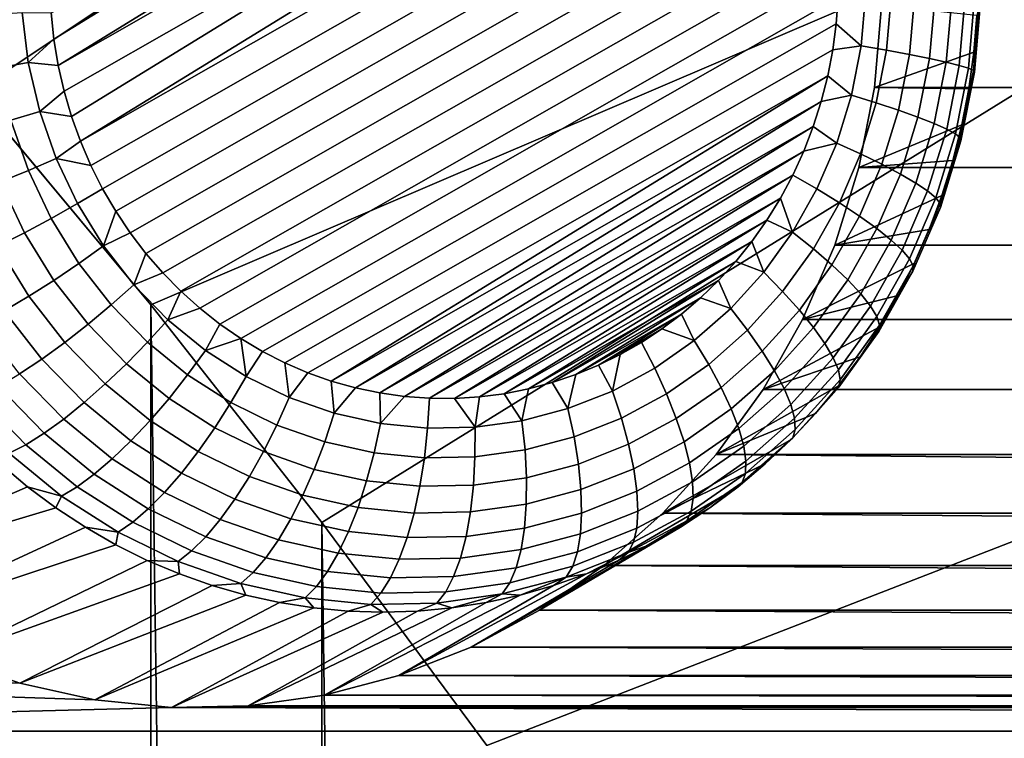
# Model space of a CAD drawing. Header units: metres. Extents: x -22 to 239, y -22 to 22.
# Tile 297 of 325: x 216.237 to 217.6, y 8.05 to 9.044. Entities that reach past the tile are written whole.
import ezdxf

# ---------------------------------------------------------------- set-up
doc = ezdxf.new("R2010")
doc.units = ezdxf.units.M
doc.layers.add('solid_10_151_033_XXX', color=7, linetype='CONTINUOUS')

msp = doc.modelspace()

# ---------------------------------------------------------------- linework, layer by layer
at = {"layer": 'solid_10_151_033_XXX'}
for points in [[(218.228439, 10.311656, 229.058487), (215.920288, 9.229296, 230.346756), (216.173325, 8.943561, 230.438858)], [(218.764389, 9.653443, 229.253571), (218.228439, 10.311656, 229.058487), (216.173325, 8.943561, 230.438858), (216.418396, 8.649867, 230.528046)], [(218.764389, 9.653443, 229.253571), (216.418396, 8.649867, 230.528046), (216.65509, 8.348662, 230.614197)], [(219.26416, 8.963725, 229.435471), (218.764389, 9.653443, 229.253571), (216.65509, 8.348662, 230.614197), (216.883301, 8.04014, 230.697266)], [(216.284103, 9.017277, 184.506699), (216.280212, 9.053733, 184.50528), (217.134872, 9.578835, 184.816345), (217.162598, 9.55702, 184.826431)], [(216.290161, 8.981152, 184.508896), (216.284103, 9.017277, 184.506699), (217.162598, 9.55702, 184.826431), (217.188965, 9.533383, 184.836029)], [(216.290161, 8.981152, 184.508896), (217.188965, 9.533383, 184.836029), (217.213882, 9.508027, 184.845108)], [(216.290161, 8.981152, 184.508896), (217.213882, 9.508027, 184.845108), (217.237259, 9.481037, 184.853607), (216.29834, 8.945511, 184.511871)], [(216.308609, 8.910478, 184.51561), (216.29834, 8.945511, 184.511871), (217.237259, 9.481037, 184.853607)], [(216.320938, 8.876229, 184.520096), (216.308609, 8.910478, 184.51561), (217.237259, 9.481037, 184.853607), (217.258957, 9.452551, 184.861511)], [(216.320938, 8.876229, 184.520096), (217.258957, 9.452551, 184.861511), (217.278915, 9.422686, 184.868774)], [(216.320938, 8.876229, 184.520096), (217.278915, 9.422686, 184.868774), (217.297073, 9.391533, 184.875381), (216.335266, 8.842899, 184.525314)], [(216.335266, 8.842899, 184.525314), (217.297073, 9.391533, 184.875381), (217.313354, 9.359222, 184.881302), (216.351532, 8.81059, 184.531235)], [(216.351532, 8.81059, 184.531235), (217.313354, 9.359222, 184.881302), (217.327682, 9.325892, 184.88652), (216.36969, 8.779436, 184.537842)], [(216.36969, 8.779436, 184.537842), (217.327682, 9.325892, 184.88652), (217.340012, 9.291645, 184.891006), (216.389664, 8.749571, 184.545105)], [(216.389664, 8.749571, 184.545105), (217.340012, 9.291645, 184.891006), (217.350281, 9.256611, 184.894745), (216.411362, 8.721085, 184.553009)], [(216.411362, 8.721085, 184.553009), (217.350281, 9.256611, 184.894745), (217.358459, 9.22097, 184.89772), (216.434738, 8.694096, 184.561523)], [(216.434738, 8.694096, 184.561523), (217.358459, 9.22097, 184.89772), (217.364502, 9.184846, 184.899933), (216.459656, 8.668739, 184.570587)], [(216.459656, 8.668739, 184.570587), (217.364502, 9.184846, 184.899933), (217.368408, 9.148389, 184.901337), (216.486023, 8.645102, 184.580185)], [(216.486023, 8.645102, 184.580185), (217.368408, 9.148389, 184.901337), (217.370117, 9.111799, 184.901978), (216.513748, 8.623286, 184.590271)], [(216.513748, 8.623286, 184.590271), (217.370117, 9.111799, 184.901978), (217.369675, 9.075193, 184.90181), (216.542664, 8.603405, 184.6008)], [(217.367065, 9.038705, 184.900864), (217.369675, 9.075193, 184.90181), (217.407745, 9.07779, 184.918716), (217.401627, 9.008303, 184.916489)], [(217.401627, 9.008303, 184.916489), (217.407745, 9.07779, 184.918716), (217.443268, 9.076258, 184.940872), (217.436752, 9.002193, 184.938507)], [(216.542664, 8.603405, 184.6008), (217.369675, 9.075193, 184.90181), (217.367065, 9.038705, 184.900864), (216.572678, 8.585514, 184.611725)], [(225.410034, 9.06338, 188.892441), (225.419968, 8.950665, 188.896042), (217.419846, 8.950665, 185.984253), (217.429779, 9.06338, 185.987854)], [(217.55748, 8.999319, 185.233978), (217.561661, 9.050104, 185.235504), (217.429779, 9.06338, 185.987854), (217.419846, 8.950665, 185.984253)], [(217.436752, 9.002193, 184.938507), (217.443268, 9.076258, 184.940872), (217.475372, 9.074785, 184.967773), (217.468445, 8.996324, 184.965256)], [(217.468445, 8.996324, 184.965256), (217.475372, 9.074785, 184.967773), (217.503403, 9.073401, 184.998871), (217.496124, 8.990808, 184.996216)], [(217.496124, 8.990808, 184.996216), (217.503403, 9.073401, 184.998871), (217.526825, 9.072133, 185.033585), (217.519211, 8.985754, 185.030807)], [(217.519211, 8.985754, 185.030807), (217.526825, 9.072133, 185.033585), (217.545197, 9.071006, 185.071228), (217.537277, 8.98126, 185.068344)], [(217.537277, 8.98126, 185.068344), (217.545197, 9.071006, 185.071228), (217.558136, 9.070041, 185.111053), (217.549973, 8.977414, 185.108078)], [(217.549973, 8.977414, 185.108078), (217.558136, 9.070041, 185.111053), (217.565399, 9.069258, 185.152313), (217.557037, 8.974291, 185.149261)], [(217.557037, 8.974291, 185.149261), (217.565399, 9.069258, 185.152313), (217.566864, 9.06867, 185.194168), (217.558334, 8.971951, 185.191071)], [(217.558334, 8.971951, 185.191071), (217.566864, 9.06867, 185.194168), (217.561661, 9.050104, 185.235504), (217.55748, 8.999319, 185.233978)], [(216.240128, 9.054552, 184.493744), (216.248688, 8.985356, 184.496857), (216.207886, 8.977736, 184.491226), (216.198761, 9.051489, 184.487915)], [(216.248688, 8.985356, 184.496857), (216.240128, 9.054552, 184.493744), (216.280212, 9.053733, 184.50528), (216.284103, 9.017277, 184.506699)], [(216.572678, 8.585514, 184.611725), (217.367065, 9.038705, 184.900864), (217.362305, 9.002486, 184.899124), (216.603683, 8.569678, 184.623001)], [(217.362305, 9.002486, 184.899124), (217.367065, 9.038705, 184.900864), (217.401627, 9.008303, 184.916489)], [(216.248688, 8.985356, 184.496857), (216.284103, 9.017277, 184.506699), (216.290161, 8.981152, 184.508896)], [(216.603683, 8.569678, 184.623001), (217.362305, 9.002486, 184.899124), (217.355408, 8.966642, 184.896606), (216.635529, 8.555958, 184.634598)], [(217.355408, 8.966642, 184.896606), (217.362305, 9.002486, 184.899124), (217.401627, 9.008303, 184.916489), (217.388229, 8.939981, 184.911621)], [(217.388229, 8.939981, 184.911621), (217.401627, 9.008303, 184.916489), (217.436752, 9.002193, 184.938507), (217.42247, 8.929373, 184.933304)], [(217.550537, 8.948878, 185.231445), (217.55748, 8.999319, 185.233978), (217.419846, 8.950665, 185.984253)], [(217.42247, 8.929373, 184.933304), (217.436752, 9.002193, 184.938507), (217.468445, 8.996324, 184.965256), (217.453323, 8.91918, 184.959747)], [(217.453323, 8.91918, 184.959747), (217.468445, 8.996324, 184.965256), (217.496124, 8.990808, 184.996216), (217.480194, 8.909602, 184.990433)], [(217.558334, 8.971951, 185.191071), (217.55748, 8.999319, 185.233978), (217.550537, 8.948878, 185.231445)], [(216.248688, 8.985356, 184.496857), (216.264481, 8.917616, 184.502609), (216.224701, 8.905535, 184.49736), (216.207886, 8.977736, 184.491226)], [(216.264481, 8.917616, 184.502609), (216.248688, 8.985356, 184.496857), (216.290161, 8.981152, 184.508896), (216.29834, 8.945511, 184.511871)], [(217.480194, 8.909602, 184.990433), (217.496124, 8.990808, 184.996216), (217.519211, 8.985754, 185.030807), (217.502563, 8.900826, 185.02475)], [(217.502563, 8.900826, 185.02475), (217.519211, 8.985754, 185.030807), (217.537277, 8.98126, 185.068344), (217.519974, 8.893022, 185.062042)], [(217.519974, 8.893022, 185.062042), (217.537277, 8.98126, 185.068344), (217.549973, 8.977414, 185.108078), (217.53212, 8.886343, 185.101593)], [(217.53212, 8.886343, 185.101593), (217.549973, 8.977414, 185.108078), (217.557037, 8.974291, 185.149261), (217.538727, 8.880919, 185.142593)], [(217.538727, 8.880919, 185.142593), (217.557037, 8.974291, 185.149261), (217.558334, 8.971951, 185.191071), (217.539688, 8.876857, 185.18428)], [(217.539688, 8.876857, 185.18428), (217.558334, 8.971951, 185.191071), (217.550537, 8.948878, 185.231445), (217.540848, 8.898952, 185.227921)], [(216.668152, 8.544394, 184.646469), (216.635529, 8.555958, 184.634598), (217.355408, 8.966642, 184.896606)], [(216.668152, 8.544394, 184.646469), (217.355408, 8.966642, 184.896606), (217.34639, 8.931278, 184.893326)], [(219.26416, 8.963725, 229.435471), (216.883301, 8.04014, 230.697266), (217.102875, 7.724458, 230.777176)], [(219.72612, 8.244769, 229.603607), (219.26416, 8.963725, 229.435471), (217.102875, 7.724458, 230.777176), (217.313522, 7.402069, 230.853851)], [(217.34639, 8.931278, 184.893326), (217.355408, 8.966642, 184.896606), (217.388229, 8.939981, 184.911621)], [(216.418396, -8.649867, 230.528046), (216.418396, 8.649867, 230.528046), (216.173325, 8.943561, 230.438858)], [(216.173325, -8.943561, 230.438858), (216.418396, -8.649867, 230.528046), (216.173325, 8.943561, 230.438858)], [(216.264481, 8.917616, 184.502609), (216.29834, 8.945511, 184.511871), (216.308609, 8.910478, 184.51561)], [(225.419968, 8.950665, 188.896042), (225.441681, 8.839912, 188.903946), (217.398132, 8.839912, 185.976349), (217.419846, 8.950665, 185.984253)], [(217.540848, 8.898952, 185.227921), (217.550537, 8.948878, 185.231445), (217.419846, 8.950665, 185.984253), (217.398132, 8.839912, 185.976349)], [(216.701447, 8.535023, 184.658585), (216.668152, 8.544394, 184.646469), (217.34639, 8.931278, 184.893326)], [(216.701447, 8.535023, 184.658585), (217.34639, 8.931278, 184.893326), (217.335266, 8.896545, 184.889282)], [(217.335266, 8.896545, 184.889282), (217.34639, 8.931278, 184.893326), (217.388229, 8.939981, 184.911621), (217.367722, 8.873686, 184.90416)], [(217.367722, 8.873686, 184.90416), (217.388229, 8.939981, 184.911621), (217.42247, 8.929373, 184.933304), (217.40062, 8.858711, 184.925354)], [(217.40062, 8.858711, 184.925354), (217.42247, 8.929373, 184.933304), (217.453323, 8.91918, 184.959747), (217.430176, 8.844323, 184.951324)], [(216.264481, 8.917616, 184.502609), (216.287292, 8.852183, 184.51091), (216.249023, 8.835792, 184.50621), (216.224701, 8.905535, 184.49736)], [(216.287292, 8.852183, 184.51091), (216.264481, 8.917616, 184.502609), (216.308609, 8.910478, 184.51561), (216.320938, 8.876229, 184.520096)], [(217.430176, 8.844323, 184.951324), (217.453323, 8.91918, 184.959747), (217.480194, 8.909602, 184.990433), (217.455826, 8.830803, 184.981552)], [(216.224701, 8.905535, 184.49736), (216.249023, 8.835792, 184.50621), (216.21022, 8.820043, 184.507294), (216.184448, 8.893927, 184.49791)], [(217.455826, 8.830803, 184.981552), (217.480194, 8.909602, 184.990433), (217.502563, 8.900826, 185.02475), (217.477081, 8.818415, 185.015472)], [(217.477081, 8.818415, 185.015472), (217.502563, 8.900826, 185.02475), (217.519974, 8.893022, 185.062042), (217.4935, 8.807399, 185.052414)], [(216.73526, 8.5279, 184.670898), (216.701447, 8.535023, 184.658585), (217.335266, 8.896545, 184.889282)], [(216.73526, 8.5279, 184.670898), (217.335266, 8.896545, 184.889282), (217.322098, 8.862579, 184.884491)], [(217.322098, 8.862579, 184.884491), (217.335266, 8.896545, 184.889282), (217.367722, 8.873686, 184.90416)], [(217.528458, 8.84971, 185.223419), (217.540848, 8.898952, 185.227921), (217.398132, 8.839912, 185.976349)], [(217.4935, 8.807399, 185.052414), (217.519974, 8.893022, 185.062042), (217.53212, 8.886343, 185.101593), (217.504791, 8.797972, 185.091644)], [(217.504791, 8.797972, 185.091644), (217.53212, 8.886343, 185.101593), (217.538727, 8.880919, 185.142593), (217.510712, 8.790316, 185.132401)], [(217.539688, 8.876857, 185.18428), (217.540848, 8.898952, 185.227921), (217.528458, 8.84971, 185.223419)], [(216.287292, 8.852183, 184.51091), (216.320938, 8.876229, 184.520096), (216.335266, 8.842899, 184.525314)], [(217.3069, 8.829506, 184.878967), (217.322098, 8.862579, 184.884491), (217.367722, 8.873686, 184.90416), (217.340378, 8.81025, 184.894211)], [(217.340378, 8.81025, 184.894211), (217.367722, 8.873686, 184.90416), (217.40062, 8.858711, 184.925354), (217.371475, 8.791098, 184.914749)], [(217.510712, 8.790316, 185.132401), (217.538727, 8.880919, 185.142593), (217.539688, 8.876857, 185.18428), (217.511154, 8.78458, 185.173904)], [(217.511154, 8.78458, 185.173904), (217.539688, 8.876857, 185.18428), (217.528458, 8.84971, 185.223419), (217.513382, 8.801319, 185.217926)], [(216.769485, 8.523055, 184.683365), (216.73526, 8.5279, 184.670898), (217.322098, 8.862579, 184.884491)], [(216.769485, 8.523055, 184.683365), (217.322098, 8.862579, 184.884491), (217.3069, 8.829506, 184.878967)], [(217.371475, 8.791098, 184.914749), (217.40062, 8.858711, 184.925354), (217.430176, 8.844323, 184.951324), (217.399307, 8.772696, 184.940079)], [(216.287292, 8.852183, 184.51091), (216.316849, 8.78988, 184.521667), (216.280533, 8.769384, 184.51767), (216.249023, 8.835792, 184.50621)], [(216.316849, 8.78988, 184.521667), (216.287292, 8.852183, 184.51091), (216.335266, 8.842899, 184.525314), (216.351532, 8.81059, 184.531235)], [(217.513382, 8.801319, 185.217926), (217.528458, 8.84971, 185.223419), (217.398132, 8.839912, 185.976349), (217.364899, 8.732444, 185.964249)], [(216.249023, 8.835792, 184.50621), (216.280533, 8.769384, 184.51767), (216.243591, 8.749694, 184.51944), (216.21022, 8.820043, 184.507294)], [(225.441681, 8.839912, 188.903946), (225.474899, 8.732444, 188.916046), (217.364899, 8.732444, 185.964249), (217.398132, 8.839912, 185.976349)], [(217.399307, 8.772696, 184.940079), (217.430176, 8.844323, 184.951324), (217.455826, 8.830803, 184.981552), (217.423325, 8.755404, 184.969727)], [(216.21022, 8.820043, 184.507294), (216.243591, 8.749694, 184.51944), (216.206757, 8.731191, 184.526932), (216.171631, 8.805244, 184.514145)], [(216.804001, 8.52052, 184.695923), (216.769485, 8.523055, 184.683365), (217.3069, 8.829506, 184.878967)], [(216.804001, 8.52052, 184.695923), (217.3069, 8.829506, 184.878967), (217.28978, 8.797548, 184.872726)], [(217.28978, 8.797548, 184.872726), (217.3069, 8.829506, 184.878967), (217.340378, 8.81025, 184.894211), (217.306534, 8.750471, 184.881882)], [(217.423325, 8.755404, 184.969727), (217.455826, 8.830803, 184.981552), (217.477081, 8.818415, 185.015472), (217.443085, 8.739558, 185.003098)], [(217.443085, 8.739558, 185.003098), (217.477081, 8.818415, 185.015472), (217.4935, 8.807399, 185.052414), (217.458191, 8.72547, 185.039551)], [(216.352768, 8.731489, 184.534744), (216.316849, 8.78988, 184.521667), (216.351532, 8.81059, 184.531235), (216.36969, 8.779436, 184.537842)], [(217.306534, 8.750471, 184.881882), (217.340378, 8.81025, 184.894211), (217.371475, 8.791098, 184.914749), (217.335388, 8.727382, 184.901611)], [(217.458191, 8.72547, 185.039551), (217.4935, 8.807399, 185.052414), (217.504791, 8.797972, 185.091644), (217.468338, 8.713411, 185.078369)], [(216.838562, 8.520318, 184.708496), (216.804001, 8.52052, 184.695923), (217.28978, 8.797548, 184.872726)], [(216.838562, 8.520318, 184.708496), (217.28978, 8.797548, 184.872726), (217.270828, 8.766852, 184.865829)], [(217.270828, 8.766852, 184.865829), (217.28978, 8.797548, 184.872726), (217.306534, 8.750471, 184.881882)], [(217.335388, 8.727382, 184.901611), (217.371475, 8.791098, 184.914749), (217.399307, 8.772696, 184.940079), (217.361084, 8.705196, 184.926178)], [(217.495697, 8.753942, 185.211487), (217.513382, 8.801319, 185.217926), (217.364899, 8.732444, 185.964249)], [(217.468338, 8.713411, 185.078369), (217.504791, 8.797972, 185.091644), (217.510712, 8.790316, 185.132401), (217.473343, 8.70362, 185.118805)], [(217.511154, 8.78458, 185.173904), (217.513382, 8.801319, 185.217926), (217.495697, 8.753942, 185.211487)], [(216.316849, 8.78988, 184.521667), (216.352768, 8.731489, 184.534744), (216.318817, 8.707149, 184.531601), (216.280533, 8.769384, 184.51767)], [(216.352768, 8.731489, 184.534744), (216.36969, 8.779436, 184.537842), (216.389664, 8.749571, 184.545105)], [(217.473343, 8.70362, 185.118805), (217.510712, 8.790316, 185.132401), (217.511154, 8.78458, 185.173904), (217.473099, 8.696285, 185.160049)], [(217.473099, 8.696285, 185.160049), (217.511154, 8.78458, 185.173904), (217.495697, 8.753942, 185.211487), (217.475449, 8.70774, 185.204117)], [(216.280533, 8.769384, 184.51767), (216.318817, 8.707149, 184.531601), (216.284149, 8.683764, 184.534195), (216.243591, 8.749694, 184.51944)], [(216.873016, 8.522436, 184.721039), (216.838562, 8.520318, 184.708496), (217.270828, 8.766852, 184.865829)], [(216.873016, 8.522436, 184.721039), (217.270828, 8.766852, 184.865829), (217.250137, 8.737545, 184.858292)], [(217.250137, 8.737545, 184.858292), (217.270828, 8.766852, 184.865829), (217.306534, 8.750471, 184.881882), (217.266617, 8.695102, 184.867355)], [(217.361084, 8.705196, 184.926178), (217.399307, 8.772696, 184.940079), (217.423325, 8.755404, 184.969727), (217.383102, 8.68435, 184.955093)], [(216.243591, 8.749694, 184.51944), (216.284149, 8.683764, 184.534195), (216.249451, 8.661788, 184.54248), (216.206757, 8.731191, 184.526932)], [(217.266617, 8.695102, 184.867355), (217.306534, 8.750471, 184.881882), (217.335388, 8.727382, 184.901611), (217.292847, 8.668365, 184.886124)], [(217.475449, 8.70774, 185.204117), (217.495697, 8.753942, 185.211487), (217.364899, 8.732444, 185.964249), (217.320541, 8.629544, 185.948105)], [(217.383102, 8.68435, 184.955093), (217.423325, 8.755404, 184.969727), (217.443085, 8.739558, 185.003098), (217.401016, 8.665248, 184.987793)], [(216.394608, 8.677747, 184.549973), (216.352768, 8.731489, 184.534744), (216.389664, 8.749571, 184.545105), (216.411362, 8.721085, 184.553009)], [(216.907227, 8.526859, 184.73349), (216.873016, 8.522436, 184.721039), (217.250137, 8.737545, 184.858292)], [(216.907227, 8.526859, 184.73349), (217.250137, 8.737545, 184.858292), (217.227844, 8.709803, 184.850189)], [(217.227844, 8.709803, 184.850189), (217.250137, 8.737545, 184.858292), (217.266617, 8.695102, 184.867355)], [(217.401016, 8.665248, 184.987793), (217.443085, 8.739558, 185.003098), (217.458191, 8.72547, 185.039551), (217.414474, 8.648263, 185.023651)], [(216.206757, 8.731191, 184.526932), (216.249451, 8.661788, 184.54248), (216.215408, 8.641651, 184.556259), (216.170746, 8.714235, 184.540009)], [(216.352768, 8.731489, 184.534744), (216.394608, 8.677747, 184.549973), (216.363419, 8.649867, 184.547836), (216.318817, 8.707149, 184.531601)], [(217.292847, 8.668365, 184.886124), (217.335388, 8.727382, 184.901611), (217.361084, 8.705196, 184.926178), (217.31601, 8.642676, 184.90976)], [(225.474899, 8.732444, 188.916046), (225.519257, 8.629544, 188.93219), (217.320541, 8.629544, 185.948105), (217.364899, 8.732444, 185.964249)], [(217.414474, 8.648263, 185.023651), (217.458191, 8.72547, 185.039551), (217.468338, 8.713411, 185.078369), (217.423218, 8.633726, 185.061951)], [(216.394608, 8.677747, 184.549973), (216.411362, 8.721085, 184.553009), (216.434738, 8.694096, 184.561523)], [(216.940948, 8.533536, 184.745758), (216.907227, 8.526859, 184.73349), (217.227844, 8.709803, 184.850189)], [(216.940948, 8.533536, 184.745758), (217.227844, 8.709803, 184.850189), (217.204086, 8.683735, 184.841537)], [(217.204086, 8.683735, 184.841537), (217.227844, 8.709803, 184.850189), (217.266617, 8.695102, 184.867355), (217.221115, 8.644836, 184.850784)], [(217.423218, 8.633726, 185.061951), (217.468338, 8.713411, 185.078369), (217.473343, 8.70362, 185.118805), (217.427078, 8.621922, 185.101959)], [(216.318817, 8.707149, 184.531601), (216.363419, 8.649867, 184.547836), (216.331406, 8.62308, 184.551392), (216.284149, 8.683764, 184.534195)], [(217.31601, 8.642676, 184.90976), (217.361084, 8.705196, 184.926178), (217.383102, 8.68435, 184.955093), (217.335648, 8.618537, 184.93782)], [(217.452713, 8.662868, 185.195847), (217.475449, 8.70774, 185.204117), (217.320541, 8.629544, 185.948105)], [(217.427078, 8.621922, 185.101959), (217.473343, 8.70362, 185.118805), (217.473099, 8.696285, 185.160049), (217.42598, 8.613079, 185.142899)], [(217.42598, 8.613079, 185.142899), (217.473099, 8.696285, 185.160049), (217.452713, 8.662868, 185.195847), (217.427567, 8.619479, 185.186691)], [(217.473099, 8.696285, 185.160049), (217.475449, 8.70774, 185.204117), (217.452713, 8.662868, 185.195847)], [(216.284149, 8.683764, 184.534195), (216.331406, 8.62308, 184.551392), (216.299194, 8.597909, 184.560577), (216.249451, 8.661788, 184.54248)], [(216.441849, 8.629327, 184.567169), (216.394608, 8.677747, 184.549973), (216.434738, 8.694096, 184.561523), (216.459656, 8.668739, 184.570587)], [(216.974045, 8.542397, 184.757812), (216.940948, 8.533536, 184.745758), (217.204086, 8.683735, 184.841537)], [(216.974045, 8.542397, 184.757812), (217.204086, 8.683735, 184.841537), (217.178986, 8.659429, 184.832397)], [(217.178986, 8.659429, 184.832397), (217.204086, 8.683735, 184.841537), (217.221115, 8.644836, 184.850784)], [(217.221115, 8.644836, 184.850784), (217.266617, 8.695102, 184.867355), (217.292847, 8.668365, 184.886124), (217.244339, 8.614789, 184.868469)], [(217.335648, 8.618537, 184.93782), (217.383102, 8.68435, 184.955093), (217.401016, 8.665248, 184.987793), (217.351379, 8.596418, 184.969727)], [(216.394608, 8.677747, 184.549973), (216.441849, 8.629327, 184.567169), (216.413757, 8.598259, 184.566162), (216.363419, 8.649867, 184.547836)], [(216.441849, 8.629327, 184.567169), (216.459656, 8.668739, 184.570587), (216.486023, 8.645102, 184.580185)], [(217.244339, 8.614789, 184.868469), (217.292847, 8.668365, 184.886124), (217.31601, 8.642676, 184.90976), (217.264633, 8.58592, 184.891068)], [(216.249451, 8.661788, 184.54248), (216.299194, 8.597909, 184.560577), (216.26741, 8.574844, 184.575195), (216.215408, 8.641651, 184.556259)], [(217.006378, 8.553379, 184.769577), (216.974045, 8.542397, 184.757812), (217.178986, 8.659429, 184.832397)], [(217.006378, 8.553379, 184.769577), (217.178986, 8.659429, 184.832397), (217.15271, 8.636993, 184.82283)], [(217.15271, 8.636993, 184.82283), (217.178986, 8.659429, 184.832397), (217.221115, 8.644836, 184.850784), (217.170609, 8.600309, 184.832413)], [(217.427567, 8.619479, 185.186691), (217.452713, 8.662868, 185.195847), (217.320541, 8.629544, 185.948105), (217.265717, 8.532714, 185.928146)], [(217.351379, 8.596418, 184.969727), (217.401016, 8.665248, 184.987793), (217.414474, 8.648263, 185.023651), (217.362915, 8.576751, 185.004883)], [(216.215408, 8.641651, 184.556259), (216.26741, 8.574844, 184.575195), (216.236694, 8.554337, 184.594971), (216.182663, 8.623747, 184.575302)], [(216.363419, 8.649867, 184.547836), (216.413757, 8.598259, 184.566162), (216.384735, 8.568408, 184.570816), (216.331406, 8.62308, 184.551392)], [(216.65509, -8.348662, 230.614197), (216.65509, 8.348662, 230.614197), (216.418396, 8.649867, 230.528046)], [(216.418396, -8.649867, 230.528046), (216.65509, -8.348662, 230.614197), (216.418396, 8.649867, 230.528046)], [(216.493881, 8.586841, 184.586105), (216.441849, 8.629327, 184.567169), (216.486023, 8.645102, 184.580185), (216.513748, 8.623286, 184.590271)], [(217.170609, 8.600309, 184.832413), (217.221115, 8.644836, 184.850784), (217.244339, 8.614789, 184.868469), (217.190521, 8.567329, 184.848877)], [(217.264633, 8.58592, 184.891068), (217.31601, 8.642676, 184.90976), (217.335648, 8.618537, 184.93782), (217.28157, 8.558792, 184.918137)], [(217.362915, 8.576751, 185.004883), (217.414474, 8.648263, 185.023651), (217.423218, 8.633726, 185.061951), (217.369995, 8.559918, 185.042587)], [(216.441849, 8.629327, 184.567169), (216.493881, 8.586841, 184.586105), (216.469223, 8.552974, 184.586349), (216.413757, 8.598259, 184.566162)], [(217.037766, 8.566374, 184.781006), (217.006378, 8.553379, 184.769577), (217.15271, 8.636993, 184.82283)], [(217.037766, 8.566374, 184.781006), (217.15271, 8.636993, 184.82283), (217.125443, 8.61649, 184.812912)], [(217.125443, 8.61649, 184.812912), (217.15271, 8.636993, 184.82283), (217.170609, 8.600309, 184.832413)], [(225.519257, 8.629544, 188.93219), (225.574097, 8.532714, 188.952148), (217.265717, 8.532714, 185.928146), (217.320541, 8.629544, 185.948105)], [(217.369995, 8.559918, 185.042587), (217.423218, 8.633726, 185.061951), (217.427078, 8.621922, 185.101959), (217.372513, 8.546249, 185.082108)], [(216.331406, 8.62308, 184.551392), (216.384735, 8.568408, 184.570816), (216.355331, 8.540358, 184.581009), (216.299194, 8.597909, 184.560577)], [(216.493881, 8.586841, 184.586105), (216.513748, 8.623286, 184.590271), (216.542664, 8.603405, 184.6008)], [(217.068085, 8.581247, 184.792038), (217.037766, 8.566374, 184.781006), (217.125443, 8.61649, 184.812912)], [(217.068085, 8.581247, 184.792038), (217.125443, 8.61649, 184.812912), (217.09726, 8.597949, 184.802658)], [(217.09726, 8.597949, 184.802658), (217.125443, 8.61649, 184.812912), (217.170609, 8.600309, 184.832413), (217.115738, 8.562078, 184.812439)], [(217.190521, 8.567329, 184.848877), (217.244339, 8.614789, 184.868469), (217.264633, 8.58592, 184.891068), (217.207611, 8.535643, 184.870316)], [(217.400101, 8.57772, 185.176697), (217.427567, 8.619479, 185.186691), (217.265717, 8.532714, 185.928146)], [(217.28157, 8.558792, 184.918137), (217.335648, 8.618537, 184.93782), (217.351379, 8.596418, 184.969727), (217.294815, 8.533935, 184.949142)], [(217.372513, 8.546249, 185.082108), (217.427078, 8.621922, 185.101959), (217.42598, 8.613079, 185.142899), (217.370407, 8.536011, 185.122681)], [(217.42598, 8.613079, 185.142899), (217.427567, 8.619479, 185.186691), (217.400101, 8.57772, 185.176697)], [(216.493881, 8.586841, 184.586105), (216.542664, 8.603405, 184.6008), (216.550049, 8.55082, 184.606552)], [(216.550049, 8.55082, 184.606552), (216.542664, 8.603405, 184.6008), (216.572678, 8.585514, 184.611725)], [(217.115738, 8.562078, 184.812439), (217.170609, 8.600309, 184.832413), (217.190521, 8.567329, 184.848877), (217.132034, 8.526581, 184.827591)], [(217.370407, 8.536011, 185.122681), (217.42598, 8.613079, 185.142899), (217.400101, 8.57772, 185.176697), (217.370377, 8.537731, 185.165878)], [(216.299194, 8.597909, 184.560577), (216.355331, 8.540358, 184.581009), (216.326126, 8.514655, 184.596558), (216.26741, 8.574844, 184.575195)], [(216.413757, 8.598259, 184.566162), (216.469223, 8.552974, 184.586349), (216.443481, 8.520434, 184.592194), (216.384735, 8.568408, 184.570816)], [(216.493881, 8.586841, 184.586105), (216.550049, 8.55082, 184.606552), (216.529083, 8.514581, 184.608139), (216.469223, 8.552974, 184.586349)], [(217.068085, 8.581247, 184.792038), (217.09726, 8.597949, 184.802658), (217.115738, 8.562078, 184.812439), (217.05719, 8.530626, 184.791138)], [(217.294815, 8.533935, 184.949142), (217.351379, 8.596418, 184.969727), (217.362915, 8.576751, 185.004883), (217.304138, 8.511832, 184.98349)], [(216.26741, 8.574844, 184.575195), (216.326126, 8.514655, 184.596558), (216.297699, 8.491801, 184.617172), (216.236694, 8.554337, 184.594971)], [(216.609665, 8.521719, 184.62825), (216.550049, 8.55082, 184.606552), (216.572678, 8.585514, 184.611725), (216.603683, 8.569678, 184.623001)], [(217.05719, 8.530626, 184.791138), (217.037766, 8.566374, 184.781006), (217.068085, 8.581247, 184.792038)], [(217.370377, 8.537731, 185.165878), (217.400101, 8.57772, 185.176697), (217.265717, 8.532714, 185.928146), (217.200912, 8.442847, 185.904556)], [(217.207611, 8.535643, 184.870316), (217.264633, 8.58592, 184.891068), (217.28157, 8.558792, 184.918137), (217.221542, 8.505867, 184.896286)], [(217.304138, 8.511832, 184.98349), (217.362915, 8.576751, 185.004883), (217.369995, 8.559918, 185.042587), (217.309341, 8.492915, 185.020508)], [(216.384735, 8.568408, 184.570816), (216.443481, 8.520434, 184.592194), (216.417175, 8.489858, 184.603516), (216.355331, 8.540358, 184.581009)], [(216.609665, 8.521719, 184.62825), (216.603683, 8.569678, 184.623001), (216.635529, 8.555958, 184.634598)], [(217.05719, 8.530626, 184.791138), (216.995712, 8.506348, 184.768753), (217.006378, 8.553379, 184.769577), (217.037766, 8.566374, 184.781006)], [(217.05719, 8.530626, 184.791138), (217.115738, 8.562078, 184.812439), (217.132034, 8.526581, 184.827591), (217.069626, 8.493057, 184.804886)], [(217.132034, 8.526581, 184.827591), (217.190521, 8.567329, 184.848877), (217.207611, 8.535643, 184.870316), (217.145645, 8.492476, 184.847763)], [(217.309341, 8.492915, 185.020508), (217.369995, 8.559918, 185.042587), (217.372513, 8.546249, 185.082108), (217.310333, 8.477554, 185.059464)], [(216.236694, 8.554337, 184.594971), (216.297699, 8.491801, 184.617172), (216.270599, 8.472242, 184.642426), (216.207626, 8.536784, 184.619507)], [(216.469223, 8.552974, 184.586349), (216.529083, 8.514581, 184.608139), (216.506912, 8.479763, 184.61528), (216.443481, 8.520434, 184.592194)], [(216.550049, 8.55082, 184.606552), (216.609665, 8.521719, 184.62825), (216.592621, 8.483563, 184.631271), (216.529083, 8.514581, 184.608139)], [(216.671967, 8.499905, 184.650925), (216.609665, 8.521719, 184.62825), (216.635529, 8.555958, 184.634598), (216.668152, 8.544394, 184.646469)], [(216.995712, 8.506348, 184.768753), (216.974045, 8.542397, 184.757812), (217.006378, 8.553379, 184.769577)], [(217.221542, 8.505867, 184.896286), (217.28157, 8.558792, 184.918137), (217.294815, 8.533935, 184.949142), (217.23204, 8.478583, 184.926285)], [(217.310333, 8.477554, 185.059464), (217.372513, 8.546249, 185.082108), (217.370407, 8.536011, 185.122681), (217.307083, 8.466047, 185.099625)], [(216.207626, 8.536784, 184.619507), (216.270599, 8.472242, 184.642426), (216.245346, 8.456358, 184.671844), (216.180786, 8.522532, 184.648346)], [(216.355331, 8.540358, 184.581009), (216.417175, 8.489858, 184.603516), (216.390808, 8.461841, 184.620102), (216.326126, 8.514655, 184.596558)], [(216.671967, 8.499905, 184.650925), (216.668152, 8.544394, 184.646469), (216.701447, 8.535023, 184.658585)], [(216.73616, 8.485649, 184.674286), (216.671967, 8.499905, 184.650925), (216.701447, 8.535023, 184.658585), (216.73526, 8.5279, 184.670898)], [(216.932053, 8.489548, 184.74559), (216.907227, 8.526859, 184.73349), (216.940948, 8.533536, 184.745758)], [(216.995712, 8.506348, 184.768753), (216.932053, 8.489548, 184.74559), (216.940948, 8.533536, 184.745758), (216.974045, 8.542397, 184.757812)], [(217.145645, 8.492476, 184.847763), (217.207611, 8.535643, 184.870316), (217.221542, 8.505867, 184.896286), (217.156326, 8.460426, 184.872543)], [(217.338531, 8.499649, 185.154282), (217.370377, 8.537731, 185.165878), (217.200912, 8.442847, 185.904556)], [(225.574097, 8.532714, 188.952148), (225.638885, 8.442847, 188.975739), (217.200912, 8.442847, 185.904556), (217.265717, 8.532714, 185.928146)], [(217.23204, 8.478583, 184.926285), (217.294815, 8.533935, 184.949142), (217.304138, 8.511832, 184.98349), (217.238922, 8.454323, 184.959747)], [(217.307083, 8.466047, 185.099625), (217.370407, 8.536011, 185.122681), (217.338531, 8.499649, 185.154282), (217.304657, 8.463601, 185.141953)], [(217.370407, 8.536011, 185.122681), (217.370377, 8.537731, 185.165878), (217.338531, 8.499649, 185.154282)], [(216.180786, 8.522532, 184.648346), (216.245346, 8.456358, 184.671844), (216.222443, 8.44446, 184.704849), (216.156693, 8.511854, 184.680923)], [(216.443481, 8.520434, 184.592194), (216.506912, 8.479763, 184.61528), (216.483948, 8.447044, 184.627823), (216.417175, 8.489858, 184.603516)], [(216.609665, 8.521719, 184.62825), (216.671967, 8.499905, 184.650925), (216.659027, 8.460312, 184.655441), (216.592621, 8.483563, 184.631271)], [(216.73616, 8.485649, 184.674286), (216.73526, 8.5279, 184.670898), (216.769485, 8.523055, 184.683365)], [(216.73616, 8.485649, 184.674286), (216.769485, 8.523055, 184.683365), (216.804001, 8.52052, 184.695923), (216.801453, 8.479133, 184.698044)], [(216.867035, 8.480438, 184.721924), (216.801453, 8.479133, 184.698044), (216.804001, 8.52052, 184.695923), (216.838562, 8.520318, 184.708496)], [(216.867035, 8.480438, 184.721924), (216.838562, 8.520318, 184.708496), (216.873016, 8.522436, 184.721039)], [(216.932053, 8.489548, 184.74559), (216.867035, 8.480438, 184.721924), (216.873016, 8.522436, 184.721039), (216.907227, 8.526859, 184.73349)], [(216.995712, 8.506348, 184.768753), (217.05719, 8.530626, 184.791138), (217.069626, 8.493057, 184.804886), (217.004089, 8.467179, 184.781036)], [(217.069626, 8.493057, 184.804886), (217.132034, 8.526581, 184.827591), (217.145645, 8.492476, 184.847763), (217.079544, 8.456961, 184.8237)], [(216.326126, 8.514655, 184.596558), (216.390808, 8.461841, 184.620102), (216.364899, 8.436928, 184.641632), (216.297699, 8.491801, 184.617172)], [(216.529083, 8.514581, 184.608139), (216.592621, 8.483563, 184.631271), (216.574219, 8.446904, 184.639771), (216.506912, 8.479763, 184.61528)], [(216.932053, 8.489548, 184.74559), (216.995712, 8.506348, 184.768753), (217.004089, 8.467179, 184.781036), (216.936249, 8.449273, 184.756332)], [(217.156326, 8.460426, 184.872543), (217.221542, 8.505867, 184.896286), (217.23204, 8.478583, 184.926285), (217.163834, 8.43106, 184.901459)], [(217.238922, 8.454323, 184.959747), (217.304138, 8.511832, 184.98349), (217.309341, 8.492915, 185.020508), (217.242035, 8.43356, 184.996002)], [(216.297699, 8.491801, 184.617172), (216.364899, 8.436928, 184.641632), (216.339951, 8.415607, 184.667679), (216.270599, 8.472242, 184.642426)], [(216.671967, 8.499905, 184.650925), (216.73616, 8.485649, 184.674286), (216.727463, 8.445118, 184.680344), (216.659027, 8.460312, 184.655441)], [(217.004089, 8.467179, 184.781036), (217.069626, 8.493057, 184.804886), (217.079544, 8.456961, 184.8237), (217.010117, 8.429547, 184.798431)], [(217.079544, 8.456961, 184.8237), (217.145645, 8.492476, 184.847763), (217.156326, 8.460426, 184.872543), (217.086731, 8.423042, 184.847214)], [(217.304657, 8.463601, 185.141953), (217.338531, 8.499649, 185.154282), (217.200912, 8.442847, 185.904556), (217.127228, 8.36145, 185.877747)], [(217.242035, 8.43356, 184.996002), (217.309341, 8.492915, 185.020508), (217.310333, 8.477554, 185.059464), (217.241318, 8.416699, 185.034348)], [(216.417175, 8.489858, 184.603516), (216.483948, 8.447044, 184.627823), (216.460632, 8.417064, 184.645523), (216.390808, 8.461841, 184.620102)], [(216.506912, 8.479763, 184.61528), (216.574219, 8.446904, 184.639771), (216.554794, 8.412456, 184.65361), (216.483948, 8.447044, 184.627823)], [(216.592621, 8.483563, 184.631271), (216.659027, 8.460312, 184.655441), (216.644562, 8.422272, 184.665375), (216.574219, 8.446904, 184.639771)], [(216.73616, 8.485649, 184.674286), (216.801453, 8.479133, 184.698044), (216.797058, 8.438172, 184.705673), (216.727463, 8.445118, 184.680344)], [(216.801453, 8.479133, 184.698044), (216.867035, 8.480438, 184.721924), (216.866943, 8.439564, 184.73111), (216.797058, 8.438172, 184.705673)], [(216.867035, 8.480438, 184.721924), (216.932053, 8.489548, 184.74559), (216.936249, 8.449273, 184.756332), (216.866943, 8.439564, 184.73111)], [(217.163834, 8.43106, 184.901459), (217.23204, 8.478583, 184.926285), (217.238922, 8.454323, 184.959747), (217.16806, 8.404947, 184.93396)], [(217.241318, 8.416699, 185.034348), (217.310333, 8.477554, 185.059464), (217.307083, 8.466047, 185.099625), (217.236786, 8.40407, 185.074036)], [(216.270599, 8.472242, 184.642426), (216.339951, 8.415607, 184.667679), (216.316452, 8.398293, 184.697723), (216.245346, 8.456358, 184.671844)], [(216.936249, 8.449273, 184.756332), (217.004089, 8.467179, 184.781036), (217.010117, 8.429547, 184.798431), (216.938232, 8.410578, 184.772263)], [(217.268875, 8.42971, 185.128937), (217.304657, 8.463601, 185.141953), (217.127228, 8.36145, 185.877747)], [(217.236786, 8.40407, 185.074036), (217.307083, 8.466047, 185.099625), (217.268875, 8.42971, 185.128937), (217.231293, 8.398092, 185.115265)], [(217.307083, 8.466047, 185.099625), (217.304657, 8.463601, 185.141953), (217.268875, 8.42971, 185.128937)], [(216.245346, 8.456358, 184.671844), (216.316452, 8.398293, 184.697723), (216.294861, 8.385324, 184.731201), (216.222443, 8.44446, 184.704849)], [(216.390808, 8.461841, 184.620102), (216.460632, 8.417064, 184.645523), (216.437454, 8.390407, 184.66803), (216.364899, 8.436928, 184.641632)], [(216.659027, 8.460312, 184.655441), (216.727463, 8.445118, 184.680344), (216.717056, 8.406176, 184.691757), (216.644562, 8.422272, 184.665375)], [(217.010117, 8.429547, 184.798431), (217.079544, 8.456961, 184.8237), (217.086731, 8.423042, 184.847214), (217.013641, 8.394184, 184.820618)], [(217.086731, 8.423042, 184.847214), (217.156326, 8.460426, 184.872543), (217.163834, 8.43106, 184.901459), (217.091064, 8.391962, 184.874969)], [(217.16806, 8.404947, 184.93396), (217.238922, 8.454323, 184.959747), (217.242035, 8.43356, 184.996002), (217.168884, 8.3826, 184.969376)], [(216.222443, 8.44446, 184.704849), (216.294861, 8.385324, 184.731201), (216.247742, 8.398092, 184.757278), (216.210159, 8.42971, 184.743591)], [(216.364899, 8.436928, 184.641632), (216.437454, 8.390407, 184.66803), (216.414825, 8.367592, 184.694931), (216.339951, 8.415607, 184.667679)], [(216.483948, 8.447044, 184.627823), (216.554794, 8.412456, 184.65361), (216.534744, 8.38089, 184.672485), (216.460632, 8.417064, 184.645523)], [(216.574219, 8.446904, 184.639771), (216.644562, 8.422272, 184.665375), (216.628845, 8.386526, 184.680557), (216.554794, 8.412456, 184.65361)], [(216.727463, 8.445118, 184.680344), (216.797058, 8.438172, 184.705673), (216.790787, 8.398818, 184.718597), (216.717056, 8.406176, 184.691757)], [(216.797058, 8.438172, 184.705673), (216.866943, 8.439564, 184.73111), (216.864822, 8.400291, 184.745544), (216.790787, 8.398818, 184.718597)], [(216.866943, 8.439564, 184.73111), (216.936249, 8.449273, 184.756332), (216.938232, 8.410578, 184.772263), (216.864822, 8.400291, 184.745544)], [(225.71257, 8.36145, 189.002548), (217.127228, 8.36145, 185.877747), (217.200912, 8.442847, 185.904556)], [(225.638885, 8.442847, 188.975739), (225.71257, 8.36145, 189.002548), (217.200912, 8.442847, 185.904556)], [(216.210159, 8.42971, 184.743591), (216.247742, 8.398092, 184.757278), (215.948212, 8.267359, 185.448624), (215.86377, 8.336316, 185.417877)], [(216.938232, 8.410578, 184.772263), (217.010117, 8.429547, 184.798431), (217.013641, 8.394184, 184.820618), (216.937988, 8.374216, 184.793076)], [(217.013641, 8.394184, 184.820618), (217.086731, 8.423042, 184.847214), (217.091064, 8.391962, 184.874969), (217.014618, 8.361781, 184.847153)], [(217.231293, 8.398092, 185.115265), (217.268875, 8.42971, 185.128937), (217.127228, 8.36145, 185.877747), (217.045288, 8.289203, 185.847916)], [(217.091064, 8.391962, 184.874969), (217.163834, 8.43106, 184.901459), (217.16806, 8.404947, 184.93396), (217.092438, 8.364326, 184.906433)], [(217.168884, 8.3826, 184.969376), (217.242035, 8.43356, 184.996002), (217.241318, 8.416699, 185.034348), (217.166336, 8.364451, 185.00705)], [(216.339951, 8.415607, 184.667679), (216.414825, 8.367592, 184.694931), (216.393219, 8.349065, 184.725662), (216.316452, 8.398293, 184.697723)], [(216.460632, 8.417064, 184.645523), (216.534744, 8.38089, 184.672485), (216.514435, 8.352822, 184.69606), (216.437454, 8.390407, 184.66803)], [(216.554794, 8.412456, 184.65361), (216.628845, 8.386526, 184.680557), (216.612183, 8.353771, 184.700684), (216.534744, 8.38089, 184.672485)], [(216.644562, 8.422272, 184.665375), (216.717056, 8.406176, 184.691757), (216.705154, 8.369582, 184.708328), (216.628845, 8.386526, 184.680557)], [(216.864822, 8.400291, 184.745544), (216.938232, 8.410578, 184.772263), (216.937988, 8.374216, 184.793076), (216.860703, 8.363388, 184.764954)], [(217.166336, 8.364451, 185.00705), (217.241318, 8.416699, 185.034348), (217.236786, 8.40407, 185.074036), (217.160416, 8.350858, 185.046249)], [(216.247742, 8.398092, 184.757278), (216.286987, 8.368852, 184.771561), (215.948212, 8.267359, 185.448624)], [(216.294861, 8.385324, 184.731201), (216.286987, 8.368852, 184.771561), (216.247742, 8.398092, 184.757278)], [(216.316452, 8.398293, 184.697723), (216.393219, 8.349065, 184.725662), (216.373047, 8.335187, 184.759659), (216.294861, 8.385324, 184.731201)], [(216.717056, 8.406176, 184.691757), (216.790787, 8.398818, 184.718597), (216.782761, 8.361837, 184.736588), (216.705154, 8.369582, 184.708328)], [(216.790787, 8.398818, 184.718597), (216.864822, 8.400291, 184.745544), (216.860703, 8.363388, 184.764954), (216.782761, 8.361837, 184.736588)], [(217.231293, 8.398092, 185.115265), (217.045288, 8.289203, 185.847916), (216.95636, 8.227242, 185.815552), (217.192062, 8.368852, 185.100983)], [(217.092438, 8.364326, 184.906433), (217.16806, 8.404947, 184.93396), (217.168884, 8.3826, 184.969376), (217.090851, 8.340674, 184.940979)], [(217.160416, 8.350858, 185.046249), (217.236786, 8.40407, 185.074036), (217.192062, 8.368852, 185.100983), (217.151291, 8.342089, 185.086136)], [(217.236786, 8.40407, 185.074036), (217.231293, 8.398092, 185.115265), (217.192062, 8.368852, 185.100983)], [(216.294861, 8.385324, 184.731201), (216.373047, 8.335187, 184.759659), (216.327759, 8.342089, 184.786392), (216.286987, 8.368852, 184.771561)], [(216.437454, 8.390407, 184.66803), (216.514435, 8.352822, 184.69606), (216.494293, 8.328801, 184.723846), (216.414825, 8.367592, 184.694931)], [(216.628845, 8.386526, 184.680557), (216.705154, 8.369582, 184.708328), (216.691986, 8.336051, 184.729721), (216.612183, 8.353771, 184.700684)], [(216.937988, 8.374216, 184.793076), (217.013641, 8.394184, 184.820618), (217.014618, 8.361781, 184.847153), (216.935501, 8.340898, 184.818359)], [(217.014618, 8.361781, 184.847153), (217.091064, 8.391962, 184.874969), (217.092438, 8.364326, 184.906433), (217.013031, 8.332969, 184.877533)], [(217.090851, 8.340674, 184.940979), (217.168884, 8.3826, 184.969376), (217.166336, 8.364451, 185.00705), (217.086319, 8.321467, 184.977936)], [(216.286987, 8.368852, 184.771561), (216.327759, 8.342089, 184.786392), (216.039215, 8.209009, 185.481735), (215.948212, 8.267359, 185.448624)], [(216.534744, 8.38089, 184.672485), (216.612183, 8.353771, 184.700684), (216.594894, 8.324647, 184.725342), (216.514435, 8.352822, 184.69606)], [(216.705154, 8.369582, 184.708328), (216.782761, 8.361837, 184.736588), (216.773163, 8.32795, 184.759262), (216.691986, 8.336051, 184.729721)], [(216.860703, 8.363388, 184.764954), (216.937988, 8.374216, 184.793076), (216.935501, 8.340898, 184.818359), (216.854675, 8.329574, 184.78894)], [(217.151291, 8.342089, 185.086136), (217.192062, 8.368852, 185.100983), (216.95636, 8.227242, 185.815552)], [(216.414825, 8.367592, 184.694931), (216.494293, 8.328801, 184.723846), (216.474686, 8.309294, 184.755325), (216.393219, 8.349065, 184.725662)], [(216.782761, 8.361837, 184.736588), (216.860703, 8.363388, 184.764954), (216.854675, 8.329574, 184.78894), (216.773163, 8.32795, 184.759262)], [(216.935501, 8.340898, 184.818359), (217.014618, 8.361781, 184.847153), (217.013031, 8.332969, 184.877533), (216.930817, 8.311272, 184.84761)], [(217.013031, 8.332969, 184.877533), (217.092438, 8.364326, 184.906433), (217.090851, 8.340674, 184.940979), (217.008881, 8.308311, 184.911148)], [(225.79451, 8.289203, 189.032379), (217.045288, 8.289203, 185.847916), (217.127228, 8.36145, 185.877747)], [(217.086319, 8.321467, 184.977936), (217.166336, 8.364451, 185.00705), (217.160416, 8.350858, 185.046249), (217.078934, 8.307079, 185.016586)], [(225.71257, 8.36145, 189.002548), (225.79451, 8.289203, 189.032379), (217.127228, 8.36145, 185.877747)], [(216.327759, 8.342089, 184.786392), (216.369919, 8.317894, 184.801743), (216.039215, 8.209009, 185.481735)], [(216.373047, 8.335187, 184.759659), (216.369919, 8.317894, 184.801743), (216.327759, 8.342089, 184.786392)], [(216.393219, 8.349065, 184.725662), (216.474686, 8.309294, 184.755325), (216.456009, 8.294683, 184.789856), (216.373047, 8.335187, 184.759659)], [(216.514435, 8.352822, 184.69606), (216.594894, 8.324647, 184.725342), (216.577332, 8.299722, 184.754074), (216.494293, 8.328801, 184.723846)], [(216.612183, 8.353771, 184.700684), (216.691986, 8.336051, 184.729721), (216.677811, 8.306236, 184.755524), (216.594894, 8.324647, 184.725342)], [(216.883301, -8.04014, 230.697266), (216.883301, 8.04014, 230.697266), (216.65509, 8.348662, 230.614197)], [(216.65509, -8.348662, 230.614197), (216.883301, -8.04014, 230.697266), (216.65509, 8.348662, 230.614197)], [(216.854675, 8.329574, 184.78894), (216.935501, 8.340898, 184.818359), (216.930817, 8.311272, 184.84761), (216.846832, 8.299506, 184.817047)], [(217.109116, 8.317894, 185.070786), (217.151291, 8.342089, 185.086136), (216.95636, 8.227242, 185.815552), (216.861481, 8.176267, 185.781021)], [(217.078934, 8.307079, 185.016586), (217.160416, 8.350858, 185.046249), (217.109116, 8.317894, 185.070786)], [(217.109116, 8.317894, 185.070786), (217.160416, 8.350858, 185.046249), (217.151291, 8.342089, 185.086136)], [(216.373047, 8.335187, 184.759659), (216.456009, 8.294683, 184.789856), (216.41333, 8.29635, 184.817551), (216.369919, 8.317894, 184.801743)], [(216.494293, 8.328801, 184.723846), (216.577332, 8.299722, 184.754074), (216.55983, 8.27948, 184.786316), (216.474686, 8.309294, 184.755325)], [(216.691986, 8.336051, 184.729721), (216.773163, 8.32795, 184.759262), (216.762146, 8.297821, 184.786224), (216.677811, 8.306236, 184.755524)], [(216.773163, 8.32795, 184.759262), (216.854675, 8.329574, 184.78894), (216.846832, 8.299506, 184.817047), (216.762146, 8.297821, 184.786224)], [(216.930817, 8.311272, 184.84761), (217.013031, 8.332969, 184.877533), (217.008881, 8.308311, 184.911148), (216.924042, 8.285916, 184.880264)], [(217.008881, 8.308311, 184.911148), (217.090851, 8.340674, 184.940979), (217.086319, 8.321467, 184.977936), (217.002289, 8.288286, 184.947342)], [(216.369919, 8.317894, 184.801743), (216.41333, 8.29635, 184.817551), (216.135895, 8.161805, 185.516922), (216.039215, 8.209009, 185.481735)], [(216.594894, 8.324647, 184.725342), (216.677811, 8.306236, 184.755524), (216.662918, 8.28072, 184.785217), (216.577332, 8.299722, 184.754074)], [(217.065704, 8.29635, 185.054993), (217.109116, 8.317894, 185.070786), (216.861481, 8.176267, 185.781021)], [(217.002289, 8.288286, 184.947342), (217.086319, 8.321467, 184.977936), (217.078934, 8.307079, 185.016586), (216.993347, 8.273287, 184.985428)], [(217.078934, 8.307079, 185.016586), (217.109116, 8.317894, 185.070786), (217.065704, 8.29635, 185.054993)], [(216.474686, 8.309294, 184.755325), (216.55983, 8.27948, 184.786316), (216.542725, 8.264318, 184.821426), (216.456009, 8.294683, 184.789856)], [(216.677811, 8.306236, 184.755524), (216.762146, 8.297821, 184.786224), (216.749954, 8.272034, 184.816895), (216.662918, 8.28072, 184.785217)], [(216.846832, 8.299506, 184.817047), (216.930817, 8.311272, 184.84761), (216.924042, 8.285916, 184.880264), (216.837357, 8.273773, 184.848709)], [(216.924042, 8.285916, 184.880264), (217.008881, 8.308311, 184.911148), (217.002289, 8.288286, 184.947342), (216.915283, 8.265326, 184.91568)], [(216.993347, 8.273287, 184.985428), (217.078934, 8.307079, 185.016586), (217.021179, 8.277528, 185.038788)], [(217.078934, 8.307079, 185.016586), (217.065704, 8.29635, 185.054993), (217.021179, 8.277528, 185.038788)], [(216.41333, 8.29635, 184.817551), (216.457855, 8.277528, 184.83374), (216.135895, 8.161805, 185.516922)], [(216.456009, 8.294683, 184.789856), (216.457855, 8.277528, 184.83374), (216.41333, 8.29635, 184.817551)], [(216.456009, 8.294683, 184.789856), (216.542725, 8.264318, 184.821426), (216.503326, 8.261493, 184.850296), (216.457855, 8.277528, 184.83374)], [(216.577332, 8.299722, 184.754074), (216.662918, 8.28072, 184.785217), (216.647568, 8.259998, 184.818237), (216.55983, 8.27948, 184.786316)], [(216.762146, 8.297821, 184.786224), (216.846832, 8.299506, 184.817047), (216.837357, 8.273773, 184.848709), (216.749954, 8.272034, 184.816895)], [(217.021179, 8.277528, 185.038788), (217.065704, 8.29635, 185.054993), (216.861481, 8.176267, 185.781021), (216.761703, 8.136872, 185.744705)], [(216.915283, 8.265326, 184.91568), (217.002289, 8.288286, 184.947342), (216.993347, 8.273287, 184.985428), (216.904739, 8.249903, 184.953186)], [(225.883438, 8.227242, 189.064743), (216.95636, 8.227242, 185.815552), (217.045288, 8.289203, 185.847916)], [(225.79451, 8.289203, 189.032379), (225.883438, 8.227242, 189.064743), (217.045288, 8.289203, 185.847916)], [(216.457855, 8.277528, 184.83374), (216.503326, 8.261493, 184.850296), (216.236893, 8.12644, 185.55368), (216.135895, 8.161805, 185.516922)], [(216.55983, 8.27948, 184.786316), (216.647568, 8.259998, 184.818237), (216.63208, 8.244476, 184.853943), (216.542725, 8.264318, 184.821426)], [(216.662918, 8.28072, 184.785217), (216.749954, 8.272034, 184.816895), (216.736816, 8.251093, 184.850723), (216.647568, 8.259998, 184.818237)], [(216.749954, 8.272034, 184.816895), (216.837357, 8.273773, 184.848709), (216.826431, 8.252876, 184.883347), (216.736816, 8.251093, 184.850723)], [(216.975708, 8.261493, 185.022232), (217.021179, 8.277528, 185.038788), (216.761703, 8.136872, 185.744705)], [(216.837357, 8.273773, 184.848709), (216.924042, 8.285916, 184.880264), (216.915283, 8.265326, 184.91568), (216.826431, 8.252876, 184.883347)], [(216.904739, 8.249903, 184.953186), (216.993347, 8.273287, 184.985428), (216.929443, 8.248299, 185.005386)], [(216.993347, 8.273287, 184.985428), (216.975708, 8.261493, 185.022232), (216.929443, 8.248299, 185.005386)], [(216.993347, 8.273287, 184.985428), (217.021179, 8.277528, 185.038788), (216.975708, 8.261493, 185.022232)], [(216.503326, 8.261493, 184.850296), (216.549606, 8.248299, 184.867142), (216.236893, 8.12644, 185.55368)], [(216.542725, 8.264318, 184.821426), (216.549606, 8.248299, 184.867142), (216.503326, 8.261493, 184.850296)], [(216.542725, 8.264318, 184.821426), (216.63208, 8.244476, 184.853943), (216.596512, 8.237989, 184.884216), (216.549606, 8.248299, 184.867142)], [(216.647568, 8.259998, 184.818237), (216.736816, 8.251093, 184.850723), (216.722977, 8.235407, 184.887024), (216.63208, 8.244476, 184.853943)], [(216.929443, 8.248299, 185.005386), (216.975708, 8.261493, 185.022232), (216.761703, 8.136872, 185.744705), (216.65863, 8.109666, 185.707184)], [(216.826431, 8.252876, 184.883347), (216.915283, 8.265326, 184.91568), (216.904739, 8.249903, 184.953186), (216.81424, 8.237223, 184.920242)], [(216.549606, 8.248299, 184.867142), (216.596512, 8.237989, 184.884216), (216.340958, 8.103333, 185.591568), (216.236893, 8.12644, 185.55368)], [(216.882523, 8.237989, 184.988312), (216.929443, 8.248299, 185.005386), (216.65863, 8.109666, 185.707184)], [(216.736816, 8.251093, 184.850723), (216.826431, 8.252876, 184.883347), (216.81424, 8.237223, 184.920242), (216.722977, 8.235407, 184.887024)], [(216.81424, 8.237223, 184.920242), (216.904739, 8.249903, 184.953186), (216.835129, 8.230601, 184.971069)], [(216.904739, 8.249903, 184.953186), (216.882523, 8.237989, 184.988312), (216.835129, 8.230601, 184.971069)], [(216.904739, 8.249903, 184.953186), (216.929443, 8.248299, 185.005386), (216.882523, 8.237989, 184.988312)], [(216.596512, 8.237989, 184.884216), (216.643921, 8.230601, 184.901474), (216.340958, 8.103333, 185.591568)], [(216.835129, 8.230601, 184.971069), (216.882523, 8.237989, 184.988312), (216.65863, 8.109666, 185.707184), (216.553101, 8.09488, 185.668777)], [(216.63208, 8.244476, 184.853943), (216.643921, 8.230601, 184.901474), (216.596512, 8.237989, 184.884216)], [(216.63208, 8.244476, 184.853943), (216.722977, 8.235407, 184.887024), (216.691635, 8.226158, 184.918839), (216.643921, 8.230601, 184.901474)], [(216.722977, 8.235407, 184.887024), (216.739517, 8.224675, 184.936264), (216.691635, 8.226158, 184.918839)], [(216.722977, 8.235407, 184.887024), (216.81424, 8.237223, 184.920242), (216.787399, 8.226158, 184.95369), (216.739517, 8.224675, 184.936264)], [(216.81424, 8.237223, 184.920242), (216.835129, 8.230601, 184.971069), (216.787399, 8.226158, 184.95369)], [(219.72612, 8.244769, 229.603607), (217.313522, 7.402069, 230.853851), (217.515091, 7.073185, 230.927216)], [(220.148743, 7.49894, 229.757431), (219.72612, 8.244769, 229.603607), (217.515091, 7.073185, 230.927216), (217.707443, 6.738026, 230.997223)], [(216.643921, 8.230601, 184.901474), (216.691635, 8.226158, 184.918839), (216.446884, 8.092764, 185.630112), (216.340958, 8.103333, 185.591568)], [(216.739517, 8.224675, 184.936264), (216.787399, 8.226158, 184.95369), (216.553101, 8.09488, 185.668777), (216.446884, 8.092764, 185.630112)], [(216.691635, 8.226158, 184.918839), (216.739517, 8.224675, 184.936264), (216.446884, 8.092764, 185.630112)], [(216.787399, 8.226158, 184.95369), (216.835129, 8.230601, 184.971069), (216.553101, 8.09488, 185.668777)], [(225.978333, 8.176267, 189.099274), (216.861481, 8.176267, 185.781021), (216.95636, 8.227242, 185.815552)], [(225.883438, 8.227242, 189.064743), (225.978333, 8.176267, 189.099274), (216.95636, 8.227242, 185.815552)], [(226.078094, 8.136872, 189.13559), (216.761703, 8.136872, 185.744705), (216.861481, 8.176267, 185.781021)], [(225.978333, 8.176267, 189.099274), (226.078094, 8.136872, 189.13559), (216.861481, 8.176267, 185.781021)], [(216.135895, 8.161805, 185.516922), (216.236893, 8.12644, 185.55368), (215.107498, 8.144456, 185.142624)], [(216.340958, 8.103333, 185.591568), (216.446884, 8.092764, 185.630112), (215.178329, 8.060113, 185.168396), (215.107498, 8.144456, 185.142624)], [(216.236893, 8.12644, 185.55368), (216.340958, 8.103333, 185.591568), (215.107498, 8.144456, 185.142624)], [(226.181183, 8.109666, 189.173111), (216.65863, 8.109666, 185.707184), (216.761703, 8.136872, 185.744705)], [(226.078094, 8.136872, 189.13559), (226.181183, 8.109666, 189.173111), (216.761703, 8.136872, 185.744705)], [(226.286713, 8.09488, 189.211517), (216.553101, 8.09488, 185.668777), (216.65863, 8.109666, 185.707184)], [(226.181183, 8.109666, 189.173111), (226.286713, 8.09488, 189.211517), (216.65863, 8.109666, 185.707184)], [(227.661469, 8.060113, 189.711899), (215.178329, 8.060113, 185.168396), (216.446884, 8.092764, 185.630112)], [(226.392929, 8.092764, 189.250183), (216.446884, 8.092764, 185.630112), (216.553101, 8.09488, 185.668777)], [(227.661469, 8.060113, 189.711899), (216.446884, 8.092764, 185.630112), (226.392929, 8.092764, 189.250183)], [(226.286713, 8.09488, 189.211517), (226.392929, 8.092764, 189.250183), (216.553101, 8.09488, 185.668777)], [(227.661469, 8.060113, 189.711899), (227.599899, 7.967758, 189.689484), (215.239914, 7.967758, 185.190811), (215.178329, 8.060113, 185.168396)]]:
    msp.add_3dface(points, dxfattribs=at)

doc.saveas('drawing.dxf')
